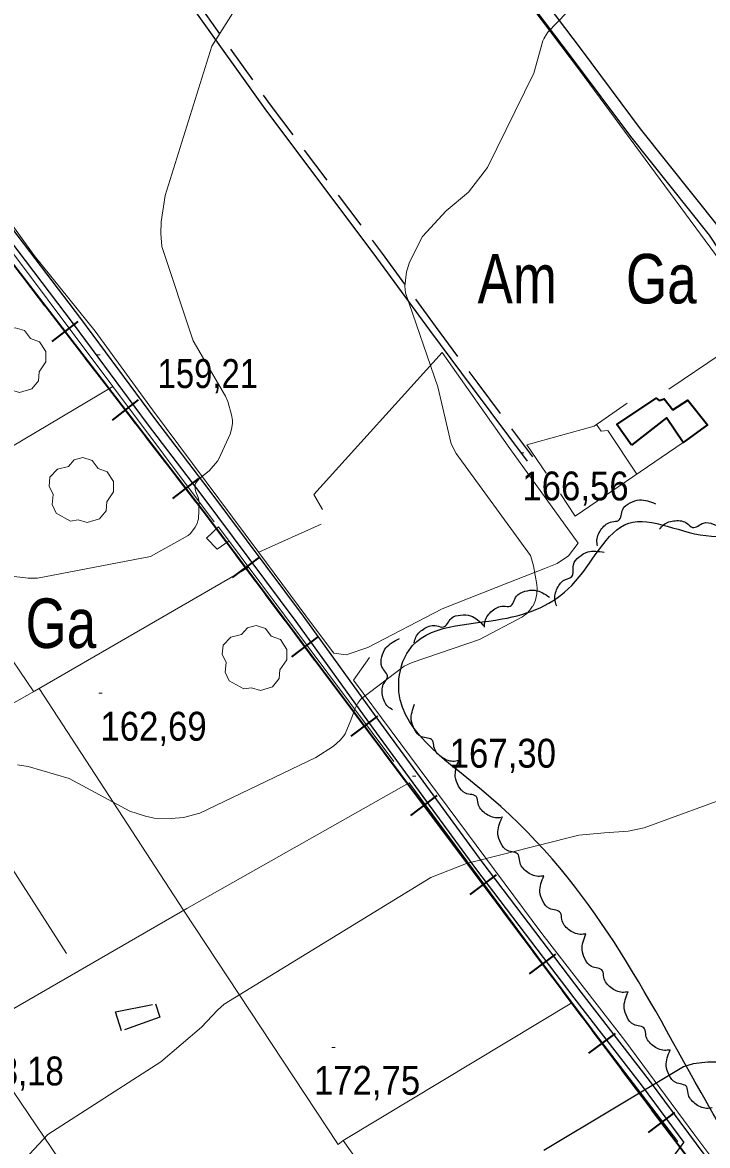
# Model space of a CAD drawing. Extents: x 480269 to 484877, y 4383588 to 4386804.
# Drawn here: x 482052.3 to 482259.8, y 4385773.1 to 4386113.1 of the extents above; entities that cross this region are included whole.
import ezdxf
from ezdxf.enums import TextEntityAlignment as Align

# ---------------------------------------------------------------- set-up
doc = ezdxf.new("R2010")
doc.units = 0
doc.header["$LTSCALE"] = 3.8
doc.linetypes.add('MEDIUM_DASHED', pattern=[4.5, 3, -1.5])
for name, color, linetype, lineweight in [('27', 7, 'Continuous', 25), ('29', 7, 'Continuous', 13), ('34', 7, 'Continuous', 35), ('38', 7, 'Continuous', 25), ('47', 7, 'Continuous', 35), ('48', 7, 'MEDIUM_DASHED', 25), ('51', 7, 'Continuous', 13), ('7', 7, 'Continuous', 13), ('8', 7, 'Continuous', 25), ('9', 7, 'Continuous', 13)]:
    doc.layers.add(name, color=color, linetype=linetype, lineweight=lineweight)
doc.layers.add('31', color=7, linetype='Continuous')

msp = doc.modelspace()

# ---------------------------------------------------------------- linework, layer by layer
at = {"layer": '27'}
for points in [[(482928.34, 4385924.89), (482922.57, 4385923.15), (482885.78, 4385895.73), (482830.19, 4385870.67), (482783.99, 4385846.38), (482748.76, 4385821.32), (482700.22, 4385785.28), (482658.72, 4385739.07), (482615.66, 4385695.2), (482579.64, 4385663.09), (482560.07, 4385645.07), (482539.71, 4385649.77), (482459.85, 4385672.49), (482360.42, 4385703.82), (482306.4, 4385727.32), (482257.85, 4385789.2), (482191.3, 4385880.85), (482166.25, 4385912.96), (482169.38, 4385923.15), (482197.57, 4385932.55), (482218.71, 4385942.73), (482235.93, 4385961.53), (482260.99, 4385957.61), (482288.39, 4385973.28), (482296.22, 4385991.3), (482306.4, 4385999.91), (482324.4, 4386001.48), (482354.16, 4385995.21), (482372.16, 4385973.28), (482387.82, 4385970.15), (482414.44, 4385988.16), (482434.02, 4385990.51), (482466.12, 4385956.05), (482473.95, 4385954.08)], [(482226.48, 4385954.65), (482226.31, 4385956.42), (482227.81, 4385959.91), (482230.85, 4385961.99), (482232.87, 4385962.38), (482234.1, 4385965.72), (482236.33, 4385967.71), (482239.22, 4385968.6), (482244.03, 4385967.42)], [(482245.28, 4385959.73), (482246.46, 4385961.05), (482250.04, 4385962.31), (482253.64, 4385961.47), (482255.29, 4385960.25), (482258.58, 4385961.59), (482261.55, 4385961.29), (482264.16, 4385959.77), (482266.54, 4385955.42)], [(482214.17, 4385936.43), (482213.61, 4385938.11), (482214.3, 4385941.84), (482216.82, 4385944.55), (482218.7, 4385945.37), (482219.17, 4385948.9), (482220.9, 4385951.33), (482223.52, 4385952.83), (482228.48, 4385952.74)], [(482192.23, 4385930.11), (482192.41, 4385931.88), (482194.57, 4385935), (482197.98, 4385936.43), (482200.03, 4385936.41), (482201.9, 4385939.43), (482204.48, 4385940.93), (482207.49, 4385941.23), (482211.98, 4385939.11)], [(482170.96, 4385925.37), (482171.47, 4385927.07), (482174.17, 4385929.74), (482177.78, 4385930.51), (482179.79, 4385930.12), (482182.19, 4385932.74), (482185, 4385933.74), (482188.01, 4385933.48), (482192.03, 4385930.57)], [(482164.43, 4385905.02), (482162.99, 4385906.06), (482161.37, 4385909.49), (482161.82, 4385913.15), (482162.86, 4385914.92), (482161.18, 4385918.06), (482161.16, 4385921.04), (482162.41, 4385923.8), (482166.48, 4385926.62)], [(482184.43, 4385889.66), (482182.67, 4385889.43), (482179.13, 4385890.81), (482176.95, 4385893.79), (482176.49, 4385895.79), (482173.12, 4385896.91), (482171.05, 4385899.07), (482170.07, 4385901.92), (482171.09, 4385906.78)], [(482197.77, 4385872.55), (482196.01, 4385872.32), (482192.48, 4385873.7), (482190.29, 4385876.68), (482189.84, 4385878.68), (482186.46, 4385879.8), (482184.4, 4385881.96), (482183.41, 4385884.81), (482184.43, 4385889.67)], [(482210.23, 4385854.77), (482208.46, 4385854.6), (482204.98, 4385856.1), (482202.9, 4385859.15), (482202.51, 4385861.17), (482199.18, 4385862.41), (482197.19, 4385864.63), (482196.3, 4385867.52), (482197.49, 4385872.34)], [(482222.98, 4385837.21), (482221.21, 4385837.04), (482217.73, 4385838.54), (482215.65, 4385841.59), (482215.26, 4385843.61), (482211.92, 4385844.85), (482209.94, 4385847.07), (482209.05, 4385849.96), (482210.24, 4385854.78)], [(482235.73, 4385819.66), (482233.96, 4385819.48), (482230.48, 4385820.98), (482228.4, 4385824.03), (482228.01, 4385826.05), (482224.67, 4385827.29), (482222.69, 4385829.51), (482221.8, 4385832.4), (482222.98, 4385837.22)], [(482248.48, 4385802.1), (482246.72, 4385801.93), (482243.23, 4385803.42), (482241.15, 4385806.47), (482240.76, 4385808.49), (482237.43, 4385809.73), (482235.44, 4385811.95), (482234.55, 4385814.84), (482235.74, 4385819.66)], [(482261.23, 4385784.54), (482259.47, 4385784.37), (482255.98, 4385785.87), (482253.9, 4385788.92), (482253.51, 4385790.93), (482250.18, 4385792.17), (482248.19, 4385794.4), (482247.3, 4385797.29), (482248.49, 4385802.1)]]:
    msp.add_spline(points, degree=3, dxfattribs=at)
at = {"layer": '29'}
for points in [[(482046.4, 4386001.53), (482042.01, 4386003.96), (482040.79, 4386006.6), (482041.09, 4386009.56), (482039.89, 4386012.06), (482040.13, 4386014.8), (482042.46, 4386017.25), (482045.71, 4386018.02), (482047.51, 4386020.09), (482050.13, 4386020.74), (482052.94, 4386019.89), (482054.73, 4386017.49), (482057.48, 4386016.48), (482059.4, 4386013.49), (482059.42, 4386010.35), (482057.33, 4386007.33), (482057.14, 4386004.66), (482055.14, 4386002.18), (482051.44, 4386001.1), (482048.72, 4386001.92)], [(482066.89, 4385962.18), (482062.5, 4385964.61), (482061.28, 4385967.25), (482061.58, 4385970.21), (482060.38, 4385972.71), (482060.62, 4385975.45), (482062.95, 4385977.9), (482066.2, 4385978.67), (482068, 4385980.74), (482070.62, 4385981.39), (482073.43, 4385980.54), (482075.22, 4385978.14), (482077.97, 4385977.13), (482079.89, 4385974.14), (482079.91, 4385971), (482077.82, 4385967.98), (482077.63, 4385965.31), (482075.63, 4385962.83), (482071.93, 4385961.75), (482069.21, 4385962.57)], [(482119.33, 4385911.35), (482114.94, 4385913.78), (482113.72, 4385916.42), (482114.02, 4385919.38), (482112.82, 4385921.88), (482113.06, 4385924.62), (482115.39, 4385927.07), (482118.64, 4385927.84), (482120.44, 4385929.91), (482123.06, 4385930.56), (482125.87, 4385929.71), (482127.66, 4385927.31), (482130.41, 4385926.3), (482132.33, 4385923.31), (482132.35, 4385920.17), (482130.26, 4385917.15), (482130.07, 4385914.48), (482128.07, 4385912), (482124.37, 4385910.92), (482121.65, 4385911.74)]]:
    msp.add_lwpolyline(points, close=True, dxfattribs=at)
at = {"layer": '34'}
for p, q in [((482053.01, 4386035.43), (482059.11, 4386027.5)), ((482061.25, 4386016.53), (482069.17, 4386022.63)), ((482062.16, 4386023.54), (482068.26, 4386015.62)), ((482071.31, 4386011.66), (482077.41, 4386003.73)), ((482079.55, 4385992.76), (482087.47, 4385998.86)), ((482080.46, 4385999.77), (482086.56, 4385991.85)), ((482089.61, 4385987.89), (482095.71, 4385979.96)), ((482097.85, 4385968.99), (482105.77, 4385975.09)), ((482098.76, 4385976), (482104.86, 4385968.08)), ((482115.91, 4385945.11), (482123.91, 4385951.11)), ((482116.91, 4385952.11), (482122.91, 4385944.11)), ((482125.91, 4385940.11), (482131.91, 4385932.11)), ((482133.9, 4385921.11), (482141.91, 4385927.11)), ((482134.91, 4385928.11), (482140.9, 4385920.11)), ((482143.9, 4385916.11), (482149.9, 4385908.11)), ((482151.9, 4385897.11), (482159.9, 4385903.11)), ((482152.9, 4385904.11), (482158.9, 4385896.11)), ((482161.9, 4385892.11), (482167.9, 4385884.1)), ((482169.9, 4385873.1), (482177.9, 4385879.1)), ((482170.9, 4385880.1), (482176.9, 4385872.1)), ((482179.89, 4385868.1), (482185.89, 4385860.1)), ((482187.89, 4385849.1), (482195.89, 4385855.1)), ((482188.89, 4385856.1), (482194.89, 4385848.1)), ((482197.89, 4385844.1), (482203.89, 4385836.1)), ((482205.89, 4385825.1), (482213.89, 4385831.1)), ((482206.89, 4385832.1), (482212.89, 4385824.1)), ((482215.89, 4385820.09), (482221.88, 4385812.09)), ((482223.88, 4385801.09), (482231.88, 4385807.09)), ((482224.88, 4385808.09), (482230.88, 4385800.09)), ((482233.88, 4385796.09), (482239.88, 4385788.09)), ((482241.88, 4385777.09), (482249.88, 4385783.09)), ((482242.88, 4385784.09), (482248.88, 4385776.09))]:
    msp.add_line(p, q, dxfattribs=at)
for points in [[(481732.67, 4386453.74), (481770, 4386403), (482108, 4385964), (482722, 4385145)], [(482107.91, 4385964.11), (482108, 4385964), (482113.91, 4385956.11)]]:
    msp.add_lwpolyline(points, dxfattribs=at)
at = {"layer": '38'}
for points in [[(482078.56, 4386288.52), (482080.01, 4386288.01), (482080.83, 4386287.35), (482083.87, 4386282.61), (482090.69, 4386273.46), (482108.7, 4386248.97), (482130.44, 4386220.12), (482150.72, 4386192.38), (482175.14, 4386159.92), (482195.21, 4386133.53), (482218.48, 4386102.67), (482236.45, 4386078.61), (482260.25, 4386048.76), (482272.46, 4386030.42), (482274.27, 4386028.86), (482277.26, 4386028.85), (482277.85, 4386029.07), (482279.25, 4386029.86), (482280.98, 4386030.68), (482281.34, 4386031.19), (482303.95, 4386048.09)], [(482017.96, 4386230.35), (482024.8, 4386225.32), (482032.82, 4386214.38), (482045.48, 4386199.29), (482056.03, 4386183.18), (482065.57, 4386170.43), (482076.34, 4386154.94), (482088.98, 4386138), (482103.7, 4386117.74), (482125.67, 4386086.96), (482159.57, 4386041.91), (482175.62, 4386019.95), (482188.51, 4386002.59), (482205.17, 4385980.34)], [(481964.71, 4386161.53), (481984.04, 4386137.62), (482003.54, 4386111.27), (482025.11, 4386083.66), (482045.74, 4386055.24), (482069.87, 4386023.53), (482092.3, 4385993.28), (482108.78, 4385971.62), (482137.33, 4385933.4), (482160.69, 4385901.12), (482191.72, 4385858.66), (482221.47, 4385819.56), (482242.16, 4385792.86), (482263.36, 4385764.29), (482272.97, 4385751.53), (482292.17, 4385726.65), (482297.56, 4385719.51), (482298.68, 4385719.01), (482300.35, 4385718.99), (482305.15, 4385718.26), (482309.51, 4385716.64)], [(481962.96, 4386159.27), (481981.84, 4386135.92), (482001.32, 4386109.6), (482022.9, 4386081.99), (482043.52, 4386053.59), (482067.66, 4386021.86), (482090.09, 4385991.61), (482106.58, 4385969.95), (482135.1, 4385931.76), (482158.44, 4385899.49), (482189.51, 4385857), (482219.26, 4385817.88), (482239.97, 4385791.15), (482252.65, 4385774.08)], [(482186.87, 4386150.47), (482198.21, 4386135.81), (482221.49, 4386104.93), (482239.44, 4386080.91), (482263.3, 4386050.98), (482275.3, 4386032.94), (482275.67, 4386032.62), (482276.57, 4386032.62), (482276.25, 4386032.49), (482277.53, 4386033.21), (482278.46, 4386033.65), (482278.59, 4386033.84), (482300.94, 4386050.54), (482332.49, 4386072.75), (482362.33, 4386094.67), (482384.92, 4386112.11), (482391.03, 4386114.49), (482395.38, 4386114.95), (482397.61, 4386113.78), (482405.11, 4386096.76), (482415.34, 4386072.09), (482423.59, 4386050.46)], [(482231.76, 4385735.43), (482237.09, 4385750.13), (482243.56, 4385761.69), (482252.65, 4385774.08)]]:
    msp.add_lwpolyline(points, dxfattribs=at)
at = {"layer": '38', "linetype": 'MEDIUM_DASHED'}
msp.add_lwpolyline([(482019.28, 4386231.97), (482026.29, 4386226.81), (482034.45, 4386215.66), (482047.15, 4386200.54), (482057.73, 4386184.38), (482067.26, 4386171.65), (482078.03, 4386156.16), (482090.65, 4386139.24), (482105.39, 4386118.96), (482127.35, 4386088.19), (482161.24, 4386043.15), (482177.29, 4386021.19), (482190.18, 4386003.84), (482206.83, 4385981.59)], dxfattribs=at)
at = {"layer": '47'}
msp.add_lwpolyline([(482236.75, 4385985.17), (482232.33, 4385991.45), (482244.2, 4385999.4), (482245.11, 4385998.74), (482246.71, 4385999.24), (482249.3, 4385995.83), (482253.79, 4385998.75), (482259.76, 4385991.32), (482252.42, 4385985.96), (482247.35, 4385993.45)], close=True, dxfattribs=at)
at = {"layer": '48'}
msp.add_lwpolyline([(482093.95, 4385811.98), (482082.27, 4385807.81), (482080.5, 4385813.59), (482092.63, 4385816.05)], close=True, dxfattribs=at)
at = {"layer": '51'}
for p, q in [((482079.65, 4386002.98), (482110.35, 4385961.91)), ((482055.73, 4385910.53), (482017.78, 4385966.22)), ((482111.72, 4385960.41), (482164.77, 4385889.42)), ((482142.81, 4385961.28), (482123.85, 4385952.74)), ((482083.8, 4385738.92), (482039.24, 4385804.6))]:
    msp.add_line(p, q, dxfattribs=at)
for points in [[(482277.59, 4386022.06), (482221, 4386098.74), (482171.74, 4386163.91), (482120.88, 4386231.42), (482079.09, 4386287.6), (482069.79, 4386283.22), (482063.21, 4386279.39), (482053.77, 4386273.42), (482051.37, 4386270.92), (482041.47, 4386257.57), (482026.53, 4386237.69), (482023.67, 4386235.19), (482025.03, 4386230.05), (482025.68, 4386229.13)], [(482779.62, 4386098.45), (482742.85, 4386070.07), (482699.48, 4386036.34), (482644.98, 4385992.23), (482611.45, 4385965.76), (482554.45, 4385920.69), (482472.77, 4385856.39), (482299.35, 4385719.82), (482274.18, 4385752.03), (482255.92, 4385776.25), (482234.75, 4385804.89), (482209.61, 4385837.32), (482152.61, 4385914.04), (482157.42, 4385920.91)], [(482022.8, 4386088.31), (482055.85, 4386042.59), (482074.3, 4386019.69), (482091.72, 4385995.91), (482123.91, 4385952.65), (482140.44, 4385930.38), (482146.62, 4385922.21), (482150.3, 4385921.66), (482156.94, 4385923.93), (482179.41, 4385935.65), (482199.57, 4385943.61), (482210.72, 4385947.94), (482214.26, 4385949.33), (482217.65, 4385951.66), (482220.62, 4385955.52), (482199.92, 4385984.17), (482179.4, 4386013.18), (482140.51, 4385970.25), (482143.21, 4385965.67)], [(481893.57, 4385996.52), (481906.72, 4385968.23), (481932.47, 4385916.3), (481987.35, 4385948.48), (482017.82, 4385966.24), (482079.65, 4386002.98), (482040.39, 4386055.19)], [(482248.04, 4386002.15), (482279.82, 4386023.56), (482305.02, 4385988.19), (482338.87, 4385942.79), (482382.48, 4385885.67), (482429.24, 4385822.11)], [(482235.45, 4385997.89), (482225.49, 4385990.95), (482205.06, 4385985.31), (482210.91, 4385976.73)], [(482238.36, 4385976.35), (482229.56, 4385989.65), (482227.56, 4385989.4), (482226.16, 4385991.42)], [(482215.3, 4385970.42), (482219.75, 4385963.63), (482252.42, 4385985.96)], [(482111.72, 4385960.41), (482108.07, 4385957.04), (482111.26, 4385953.67), (482114.89, 4385956.18)], [(482034.78, 4385812), (481992.35, 4385874.73), (482055.95, 4385910.65), (482120.83, 4385948.23)], [(482149.4, 4385774.65), (482147.89, 4385773.43), (482101.08, 4385844.38), (482057.35, 4385911.46)], [(482065.62, 4385831.32), (482049.3, 4385856.78), (482032.66, 4385881.82), (482025.22, 4385893.29)], [(482038.55, 4385808.31), (482102.04, 4385844.93), (482169.45, 4385882.9), (482218.69, 4385816.38)], [(482250.85, 4385774.32), (482218.69, 4385816.38), (482149.4, 4385774.65)], [(482149.4, 4385774.65), (482229.21, 4385662.41), (482307.44, 4385697.3), (482307.88, 4385699.78), (482270.82, 4385749), (482254.38, 4385770.06)]]:
    msp.add_lwpolyline(points, dxfattribs=at)
at = {"layer": '7'}
for p, q in [((482074.86, 4386012.56), (482075.86, 4386012.56)), ((482203.21, 4385982.81), (482204.21, 4385982.81)), ((482075.4, 4385910.07), (482076.4, 4385910.07)), ((482170.45, 4385884.97), (482171.45, 4385884.97)), ((482145.97, 4385802.86), (482146.97, 4385802.86))]:
    msp.add_line(p, q, dxfattribs=at)
at = {"layer": '8'}
msp.add_lwpolyline([(482296.87, 4385773.49), (482292.16, 4385774.21), (482284.57, 4385778.71), (482276.99, 4385786.85), (482269.32, 4385797.02), (482268.37, 4385797.52), (482266.81, 4385798.13), (482265.45, 4385798.41), (482259.85, 4385798.39), (482255.48, 4385797.85), (482252.53, 4385796.92), (482210.17, 4385771.58)], dxfattribs=at)
at = {"layer": '9'}
for points in [[(482115.88, 4386115.84), (482109.69, 4386105.98), (482095.55, 4386060.71), (482094.33, 4386052.82), (482094.23, 4386049.25), (482094.47, 4386045.32), (482103.96, 4386016.79), (482113.82, 4385999.97), (482114.47, 4385998.36), (482115.65, 4385994.37), (482115.9, 4385992.69), (482115.88, 4385991.77), (482115.61, 4385990), (482115.17, 4385988.48), (482111.81, 4385981.04), (482111.34, 4385980.37), (482108.85, 4385977.42), (482105.98, 4385975.14), (482105.17, 4385974.24), (482104.76, 4385973.56), (482104.62, 4385973.21), (482104.52, 4385972.63), (482104.57, 4385972.04), (482104.61, 4385971.87), (482104.85, 4385971), (482105.53, 4385969.31), (482105.75, 4385968.46), (482105.81, 4385967.77), (482105.61, 4385962.88), (482105.45, 4385962.26), (482105.17, 4385961.47), (482104.56, 4385960.33), (482103.18, 4385958.47), (482102.5, 4385957.82), (482091.04, 4385951.44), (482056.9, 4385944.89), (482054.03, 4385944.9), (481999.09, 4385951.4)], [(482152.97, 4385905.26), (482153.91, 4385907.02), (482154.8, 4385908.24), (482154.93, 4385908.37), (482167.87, 4385918.24), (482170.36, 4385919.38), (482190.69, 4385926.33), (482203.72, 4385933.18), (482204.8, 4385934), (482204.81, 4385934), (482204.82, 4385934.01), (482205.99, 4385935.24), (482206.83, 4385936.46), (482206.94, 4385936.57), (482207.04, 4385936.68), (482207.32, 4385937.26), (482207.66, 4385938.22), (482208.09, 4385940.19), (482208.16, 4385941.73), (482208.07, 4385943), (482207.11, 4385948.64), (482206.28, 4385951.47), (482206.16, 4385951.75), (482183.67, 4385982.66), (482182.2, 4385985.54), (482178.08, 4386002.83), (482168.27, 4386031.27), (482168.09, 4386033.3), (482168.67, 4386037.67), (482168.88, 4386038.54), (482169.45, 4386040.3), (482169.51, 4386040.55), (482173.43, 4386048.3), (482180.68, 4386056.08), (482187.41, 4386061.78), (482193.19, 4386069.23), (482207.18, 4386097.79), (482209.93, 4386107.58), (482210.21, 4386108.21), (482210.29, 4386108.33), (482210.33, 4386108.35), (482210.35, 4386108.36), (482210.37, 4386108.39), (482210.38, 4386108.43), (482210.38, 4386108.45), (482210.36, 4386108.48), (482210.41, 4386108.62), (482211.45, 4386110.24), (482217.16, 4386116.12)], [(482050.78, 4385888.38), (482054.01, 4385887.89), (482066.43, 4385884.24), (482084.86, 4385874.4), (482089.54, 4385872.8), (482092.24, 4385872.24), (482097.38, 4385872.1), (482101.06, 4385872.44), (482106.07, 4385873.77), (482141.16, 4385890.57), (482146.53, 4385894.01), (482148.52, 4385895.88), (482149.59, 4385897.14), (482150.06, 4385897.8), (482151.81, 4385901.96), (482152.97, 4385905.26)], [(482050.32, 4385766.05), (482059.94, 4385776.5), (482094.26, 4385798.45), (482106.5, 4385808.97), (482111.4, 4385814.12), (482113.41, 4385815.9), (482176.03, 4385854.33), (482186.84, 4385858.51), (482220.84, 4385867.06), (482228.6, 4385867.83), (482235.75, 4385868.34), (482240.63, 4385869.34), (482268.79, 4385879.66)]]:
    msp.add_lwpolyline(points, dxfattribs=at)

# ---------------------------------------------------------------- texts
at = {"layer": '31', "width": 0.8}
for s, p in [('Am', (482202.17, 4386028.07)), ('Ga', (482245.81, 4386028.07)), ('Ga', (482063.94, 4385923.76))]:
    msp.add_text(s, height=15, dxfattribs=at).set_placement(p, align=Align.CENTER)
at = {"layer": '7'}
for s, width, p in [('159,21', 0.85, (482093.24, 4386002.47)), ('166,56', 0.9, (482203.71, 4385968.44)), ('162,69', 0.9, (482075.9, 4385895.7)), ('167,30', 0.9, (482181.7, 4385887.53)), ('168,18', 0.85, (482034.37, 4385791.33)), ('172,75', 0.9, (482140.57, 4385788.49))]:
    msp.add_text(s, height=8.75, dxfattribs=dict(at, width=width)).set_placement(p)

doc.saveas('drawing.dxf')
